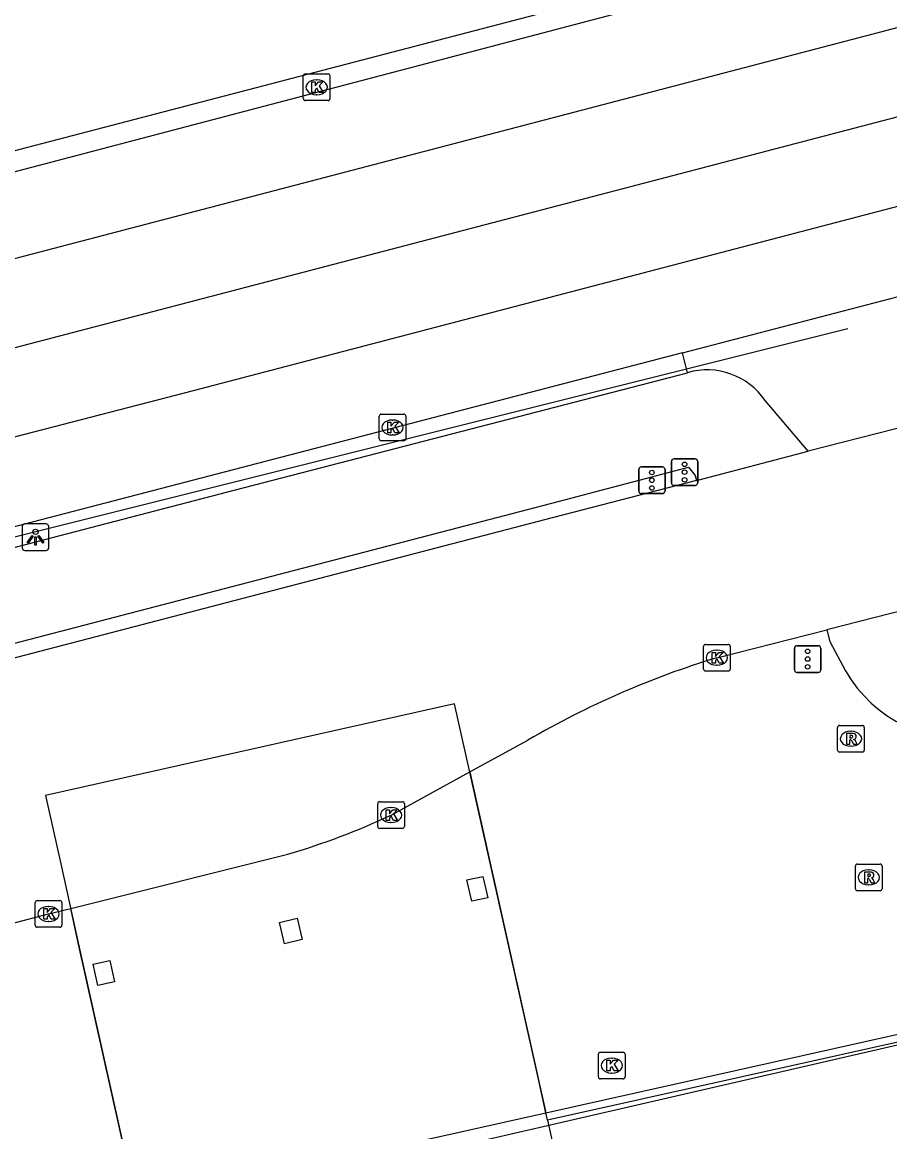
# Model space of a CAD drawing. Extents: x 160806 to 161707, y 383697 to 384148.
# Drawn here: x 161435.09 to 161467.67, y 383930.37 to 383972.01 of the extents above; entities that cross this region are included whole.
import ezdxf

# ---------------------------------------------------------------- set-up
doc = ezdxf.new("R2010")
doc.units = 0
for name, color, linetype in [('IMGEO_Fietspad_gesloten', 7, 'Continuous'), ('IMGEO_Hek', 7, 'Continuous'), ('IMGEO_Kolk', 7, 'Continuous'), ('IMGEO_Lichtpunt', 7, 'Continuous'), ('IMGEO_Muur', 7, 'Continuous'), ('IMGEO_OVBaan_gesloten', 7, 'Continuous'), ('IMGEO_Pand', 7, 'Continuous'), ('IMGEO_Pand_overbouw', 7, 'Continuous'), ('IMGEO_Rijbaan_lokaal_gesloten', 7, 'Continuous'), ('IMGEO_Rijbaan_lokaal_open', 7, 'Continuous'), ('IMGEO_Rioolput', 7, 'Continuous'), ('IMGEO_Verkeerseiland_groen', 7, 'Continuous'), ('IMGEO_Verkeersregelinstallatiepaal', 7, 'Continuous')]:
    doc.layers.add(name, color=color, linetype=linetype)

msp = doc.modelspace()

# ---------------------------------------------------------------- linework, layer by layer
at = {"layer": 'IMGEO_Fietspad_gesloten'}
for points in [[(161388.787, 383940.33), (161443.106, 383954.458), (161460.073, 383958.856)], [(161464.599, 383955.914), (161462.988, 383957.807)], [(161380.657, 383934.593), (161454.978, 383953.961), (161460.112, 383955.315), (161460.354, 383955.003), (161460.409, 383954.814)]]:
    msp.add_lwpolyline(points, dxfattribs=at)
msp.add_arc((161460.811, 383956.333), 2.629, 34.1088, 106.3074, dxfattribs=at)
at = {"layer": 'IMGEO_Hek'}
for points in [[(161344.62, 383940.54), (161349.454, 383941.928), (161357.14, 383944.335), (161381.853, 383952.718), (161403.065, 383958.917), (161466.093, 383975.363)], [(161380.617, 383939.156), (161466.094, 383960.521)]]:
    msp.add_lwpolyline(points, dxfattribs=at)
at = {"layer": 'IMGEO_Kolk'}
for p, q in [((161445.648, 383969.144), (161445.648, 383969.996)), ((161445.723, 383970.07), (161446.575, 383970.07)), ((161446.649, 383969.996), (161446.649, 383969.144)), ((161446.136, 383969.85), (161446.161, 383969.85)), ((161446.159, 383969.29), (161446.134, 383969.29)), ((161446.575, 383969.07), (161445.723, 383969.07)), ((161448.495, 383956.374), (161448.495, 383957.226)), ((161448.57, 383957.3), (161449.422, 383957.3)), ((161449.496, 383957.226), (161449.496, 383956.374)), ((161448.983, 383957.08), (161449.008, 383957.08)), ((161449.422, 383956.3), (161448.57, 383956.3)), ((161449.006, 383956.52), (161448.981, 383956.52)), ((161460.672, 383947.733), (161460.672, 383948.585)), ((161460.747, 383948.659), (161461.599, 383948.659)), ((161461.16, 383948.439), (161461.185, 383948.439)), ((161461.673, 383948.585), (161461.673, 383947.733)), ((161461.599, 383947.659), (161460.747, 383947.659)), ((161461.183, 383947.879), (161461.158, 383947.879)), ((161448.439, 383941.829), (161448.439, 383942.681)), ((161448.514, 383942.755), (161449.366, 383942.755)), ((161448.927, 383942.535), (161448.952, 383942.535)), ((161449.44, 383942.681), (161449.44, 383941.829)), ((161449.366, 383941.755), (161448.514, 383941.755)), ((161448.95, 383941.975), (161448.925, 383941.975)), ((161435.583, 383938.117), (161435.583, 383938.969)), ((161435.658, 383939.043), (161436.51, 383939.043)), ((161436.071, 383938.823), (161436.096, 383938.823)), ((161436.584, 383938.969), (161436.584, 383938.117)), ((161436.51, 383938.043), (161435.658, 383938.043)), ((161436.094, 383938.263), (161436.069, 383938.263)), ((161456.799, 383933.353), (161457.651, 383933.353)), ((161456.724, 383932.427), (161456.724, 383933.279)), ((161457.212, 383933.133), (161457.237, 383933.133)), ((161457.725, 383933.279), (161457.725, 383932.427)), ((161457.235, 383932.573), (161457.21, 383932.573)), ((161457.651, 383932.353), (161456.799, 383932.353))]:
    msp.add_line(p, q, dxfattribs=at)
for points in [[(161445.648, 383969.144), (161445.648, 383969.996)], [(161445.723, 383970.07), (161446.575, 383970.07)], [(161446.649, 383969.996), (161446.649, 383969.144)], [(161445.969, 383969.77), (161446.092, 383969.77), (161446.092, 383969.619), (161446.222, 383969.77), (161446.386, 383969.77), (161446.24, 383969.619), (161446.393, 383969.37), (161446.241, 383969.37), (161446.156, 383969.534), (161446.092, 383969.467), (161446.092, 383969.37), (161445.969, 383969.37), (161445.969, 383969.77)], [(161446.575, 383969.07), (161445.723, 383969.07)], [(161448.495, 383956.374), (161448.495, 383957.226)], [(161448.57, 383957.3), (161449.422, 383957.3)], [(161449.496, 383957.226), (161449.496, 383956.374)], [(161448.816, 383957), (161448.939, 383957), (161448.939, 383956.849), (161449.069, 383957), (161449.233, 383957), (161449.087, 383956.849), (161449.24, 383956.6), (161449.088, 383956.6), (161449.003, 383956.764), (161448.939, 383956.697), (161448.939, 383956.6), (161448.816, 383956.6), (161448.816, 383957)], [(161449.422, 383956.3), (161448.57, 383956.3)], [(161460.672, 383947.733), (161460.672, 383948.585)], [(161460.747, 383948.659), (161461.599, 383948.659)], [(161460.993, 383948.359), (161461.116, 383948.359), (161461.116, 383948.208), (161461.246, 383948.359), (161461.41, 383948.359), (161461.264, 383948.208), (161461.417, 383947.959), (161461.265, 383947.959), (161461.18, 383948.123), (161461.116, 383948.056), (161461.116, 383947.959), (161460.993, 383947.959), (161460.993, 383948.359)], [(161461.673, 383948.585), (161461.673, 383947.733)], [(161461.599, 383947.659), (161460.747, 383947.659)], [(161448.439, 383941.829), (161448.439, 383942.681)], [(161448.514, 383942.755), (161449.366, 383942.755)], [(161449.44, 383942.681), (161449.44, 383941.829)], [(161448.76, 383942.455), (161448.883, 383942.455), (161448.883, 383942.304), (161449.013, 383942.455), (161449.177, 383942.455), (161449.031, 383942.304), (161449.184, 383942.055), (161449.032, 383942.055), (161448.947, 383942.219), (161448.883, 383942.152), (161448.883, 383942.055), (161448.76, 383942.055), (161448.76, 383942.455)], [(161449.366, 383941.755), (161448.514, 383941.755)], [(161435.583, 383938.117), (161435.583, 383938.969)], [(161435.658, 383939.043), (161436.51, 383939.043)], [(161436.584, 383938.969), (161436.584, 383938.117)], [(161435.904, 383938.743), (161436.027, 383938.743), (161436.027, 383938.592), (161436.157, 383938.743), (161436.321, 383938.743), (161436.175, 383938.592), (161436.328, 383938.343), (161436.176, 383938.343), (161436.091, 383938.507), (161436.027, 383938.44), (161436.027, 383938.343), (161435.904, 383938.343), (161435.904, 383938.743)], [(161436.51, 383938.043), (161435.658, 383938.043)], [(161456.799, 383933.353), (161457.651, 383933.353)], [(161456.724, 383932.427), (161456.724, 383933.279)], [(161457.045, 383933.053), (161457.168, 383933.053), (161457.168, 383932.902), (161457.298, 383933.053), (161457.462, 383933.053), (161457.316, 383932.902), (161457.469, 383932.653), (161457.317, 383932.653), (161457.232, 383932.817), (161457.168, 383932.75), (161457.168, 383932.653), (161457.045, 383932.653), (161457.045, 383933.053)], [(161457.725, 383933.279), (161457.725, 383932.427)], [(161457.651, 383932.353), (161456.799, 383932.353)]]:
    msp.add_lwpolyline(points, dxfattribs=at)
for centre, start, end in [((161445.725, 383969.994), 91.552, 178.448), ((161445.725, 383969.994), 91.552, 178.448), ((161446.573, 383969.994), 1.552, 88.448), ((161446.573, 383969.994), 1.552, 88.448), ((161445.725, 383969.146), 181.552, 268.448), ((161445.725, 383969.146), 181.552, 268.448), ((161446.573, 383969.146), 271.552, 358.448), ((161446.573, 383969.146), 271.552, 358.448), ((161448.572, 383957.224), 91.552, 178.448), ((161448.572, 383957.224), 91.552, 178.448), ((161449.42, 383957.224), 1.552, 88.448), ((161449.42, 383957.224), 1.552, 88.448), ((161448.572, 383956.376), 181.552, 268.448), ((161448.572, 383956.376), 181.552, 268.448), ((161449.42, 383956.376), 271.552, 358.448), ((161449.42, 383956.376), 271.552, 358.448), ((161460.749, 383948.583), 91.552, 178.448), ((161460.749, 383948.583), 91.552, 178.448), ((161461.597, 383948.583), 1.552, 88.448), ((161461.597, 383948.583), 1.552, 88.448), ((161460.749, 383947.735), 181.552, 268.448), ((161460.749, 383947.735), 181.552, 268.448), ((161461.597, 383947.735), 271.552, 358.448), ((161461.597, 383947.735), 271.552, 358.448), ((161448.516, 383942.679), 91.552, 178.448), ((161448.516, 383942.679), 91.552, 178.448), ((161449.364, 383942.679), 1.552, 88.448), ((161449.364, 383942.679), 1.552, 88.448), ((161448.516, 383941.831), 181.552, 268.448), ((161448.516, 383941.831), 181.552, 268.448), ((161449.364, 383941.831), 271.552, 358.448), ((161449.364, 383941.831), 271.552, 358.448), ((161435.66, 383938.967), 91.552, 178.448), ((161435.66, 383938.967), 91.552, 178.448), ((161436.508, 383938.967), 1.552, 88.448), ((161436.508, 383938.967), 1.552, 88.448), ((161435.66, 383938.119), 181.552, 268.448), ((161435.66, 383938.119), 181.552, 268.448), ((161436.508, 383938.119), 271.552, 358.448), ((161436.508, 383938.119), 271.552, 358.448), ((161456.801, 383933.277), 91.552, 178.448), ((161456.801, 383933.277), 91.552, 178.448), ((161457.649, 383933.277), 1.552, 88.448), ((161457.649, 383933.277), 1.552, 88.448), ((161456.801, 383932.429), 181.552, 268.448), ((161456.801, 383932.429), 181.552, 268.448), ((161457.649, 383932.429), 271.552, 358.448), ((161457.649, 383932.429), 271.552, 358.448)]:
    msp.add_arc(centre, 0.0765, start, end, dxfattribs=at)
for centre, major_axis, ratio, start_param, end_param in [((161446.135, 383969.57), (-0.387, 0.002), 0.722429, 4.712389, 7.853982), ((161446.16, 383969.57), (-0.39, 0.002), 0.717154, 1.570796, 4.712389), ((161448.982, 383956.8), (-0.387, 0.002), 0.722429, 4.712389, 7.853982), ((161449.007, 383956.8), (-0.39, 0.002), 0.717154, 1.570796, 4.712389), ((161461.159, 383948.159), (-0.387, 0.002), 0.722429, 4.712389, 7.853982), ((161461.184, 383948.159), (-0.39, 0.002), 0.717154, 1.570796, 4.712389), ((161448.926, 383942.255), (-0.387, 0.002), 0.722429, 4.712389, 7.853982), ((161448.951, 383942.255), (-0.39, 0.002), 0.717154, 1.570796, 4.712389), ((161436.07, 383938.543), (-0.387, 0.002), 0.722429, 4.712389, 7.853982), ((161436.095, 383938.543), (-0.39, 0.002), 0.717154, 1.570796, 4.712389), ((161457.211, 383932.853), (-0.387, 0.002), 0.722429, 4.712389, 7.853982), ((161457.236, 383932.853), (-0.39, 0.002), 0.717154, 1.570796, 4.712389)]:
    msp.add_ellipse(centre, major_axis=major_axis, ratio=ratio, start_param=start_param, end_param=end_param, dxfattribs=at)
at = {"layer": 'IMGEO_Lichtpunt'}
for p, q in [((161435.094, 383953.086), (161435.094, 383952.279)), ((161435.094, 383953.086), (161435.094, 383952.279)), ((161435.996, 383953.181), (161435.188, 383953.181)), ((161435.996, 383953.181), (161435.188, 383953.181)), ((161436.09, 383952.279), (161436.09, 383953.086)), ((161436.09, 383952.279), (161436.09, 383953.086)), ((161435.188, 383952.185), (161435.996, 383952.185)), ((161435.188, 383952.185), (161435.996, 383952.185))]:
    msp.add_line(p, q, dxfattribs=at)
for points in [[(161435.468, 383952.75), (161435.507, 383952.722), (161435.319, 383952.46), (161435.281, 383952.487), (161435.468, 383952.75)], [(161435.57, 383952.702), (161435.617, 383952.702), (161435.617, 383952.38), (161435.57, 383952.38), (161435.57, 383952.702)], [(161435.68, 383952.722), (161435.718, 383952.749), (161435.905, 383952.487), (161435.866, 383952.459), (161435.68, 383952.722)]]:
    msp.add_lwpolyline(points, dxfattribs=at)
msp.add_circle((161435.593, 383952.884), 0.0994, dxfattribs=at)
for centre, start, end in [((161435.188, 383953.086), 90, 180), ((161435.188, 383953.086), 90, 180), ((161435.996, 383953.086), 0, 90), ((161435.996, 383953.086), 0, 90), ((161435.188, 383952.279), 180, 270), ((161435.188, 383952.279), 180, 270), ((161435.996, 383952.279), 270, 0), ((161435.996, 383952.279), 270, 360)]:
    msp.add_arc(centre, 0.0946, start, end, dxfattribs=at)
at = {"layer": 'IMGEO_Muur'}
for points in [[(161454.756, 383931.084), (161506.454, 383942.63)], [(161506.454, 383942.63), (161508.439, 383933.738), (161508.183, 383933.535), (161506.222, 383942.268), (161502.28, 383941.387), (161484.102, 383937.319), (161484.378, 383936.019), (161477.167, 383934.318), (161476.856, 383935.709), (161454.819, 383930.799)]]:
    msp.add_lwpolyline(points, dxfattribs=at)
at = {"layer": 'IMGEO_OVBaan_gesloten'}
for points in [[(161471.077, 383957.559), (161464.599, 383955.914)], [(161460.409, 383954.814), (161464.599, 383955.914)], [(161460.409, 383954.814), (161455.045, 383953.417), (161383.227, 383934.705)], [(161468.88, 383950.123), (161465.307, 383949.209)], [(161461.173, 383948.159), (161465.307, 383949.209)], [(161451.898, 383943.873), (161454.078, 383945.065)], [(161448.94, 383942.255), (161451.898, 383943.873)], [(161436.914, 383938.751), (161445.071, 383940.79)], [(161417.389, 383933.655), (161422.223, 383934.908), (161436.084, 383938.543), (161436.914, 383938.751)]]:
    msp.add_lwpolyline(points, dxfattribs=at)
for centre, radius, start, end in [((161470.806, 383916.388), 33.199, 106.8668, 120.2555), ((161437.851, 383965.7), 25.935, 286.1645, 295.3139)]:
    msp.add_arc(centre, radius, start, end, dxfattribs=at)
at = {"layer": 'IMGEO_Pand'}
for points in [[(161451.789, 383939.819), (161452.39, 383939.955), (161452.572, 383939.154), (161451.971, 383939.017), (161451.789, 383939.819)], [(161444.942, 383937.426), (161444.748, 383938.227), (161445.413, 383938.389), (161445.608, 383937.587), (161444.942, 383937.426)], [(161438.556, 383935.99), (161437.93, 383935.856), (161437.757, 383936.658), (161438.384, 383936.793), (161438.556, 383935.99)], [(161439.383, 383927.651), (161454.756, 383931.084)], [(161454.819, 383930.799), (161454.756, 383931.084)], [(161454.819, 383930.799), (161459.978, 383907.51)]]:
    msp.add_lwpolyline(points, dxfattribs=at)
at = {"layer": 'IMGEO_Pand_overbouw'}
for points in [[(161576.544, 383863.524), (161556.299, 383953.974), (161403.923, 383918.874), (161417.58, 383859.039), (161456.542, 383836.683)], [(161439.383, 383927.651), (161454.756, 383931.084), (161454.475, 383932.341), (161452.563, 383940.896), (161451.9, 383943.862), (161451.327, 383946.429), (161435.971, 383942.989), (161436.543, 383940.418), (161437.201, 383937.461), (161439.099, 383928.931)]]:
    msp.add_lwpolyline(points, close=True, dxfattribs=at)
at = {"layer": 'IMGEO_Rijbaan_lokaal_gesloten'}
for points in [[(161467.956, 383975.12), (161398.3, 383956.799), (161385.668, 383953.11), (161379.77, 383951.159), (161370.268, 383947.914), (161354.663, 383942.763)], [(161348.21, 383940.795), (161398.744, 383953.715), (161467.324, 383971.653), (161468.609, 383971.985)], [(161344.838, 383939.821), (161359.931, 383942.881), (161386.195, 383947.77), (161400.222, 383950.891), (161425.052, 383957.256), (161467.938, 383968.456), (161469.273, 383968.793)], [(161276.851, 383918.472), (161283.302, 383920.155), (161339.879, 383934.985), (161345.531, 383936.441), (161347.728, 383936.995), (161359.888, 383939.56), (161381.365, 383943.519), (161390.277, 383945.313), (161397.831, 383946.998), (161407.322, 383949.343), (161441.236, 383958.109), (161469.933, 383965.622)], [(161459.886, 383959.608), (161468.81, 383961.932), (161470.146, 383962.309)], [(161459.886, 383959.608), (161414.41, 383947.768), (161396.362, 383943.213), (161388.526, 383941.542)], [(161465.307, 383949.209), (161465.416, 383948.763), (161466.002, 383947.663)], [(161451.898, 383943.873), (161452.563, 383940.896), (161454.756, 383931.084)]]:
    msp.add_lwpolyline(points, dxfattribs=at)
msp.add_arc((161470.487, 383950.271), 5.188, 210.1736, 278.0845, dxfattribs=at)
at = {"layer": 'IMGEO_Rijbaan_lokaal_open'}
msp.add_lwpolyline([(161439.383, 383927.651), (161437.201, 383937.461), (161436.914, 383938.751)], dxfattribs=at)
at = {"layer": 'IMGEO_Rioolput'}
for p, q in [((161465.707, 383944.692), (161465.707, 383945.544)), ((161465.782, 383945.618), (161466.634, 383945.618)), ((161466.708, 383945.544), (161466.708, 383944.692)), ((161466.195, 383945.398), (161466.22, 383945.398)), ((161466.634, 383944.618), (161465.782, 383944.618)), ((161466.218, 383944.838), (161466.193, 383944.838)), ((161466.373, 383939.49), (161466.373, 383940.342)), ((161466.448, 383940.416), (161467.3, 383940.416)), ((161466.861, 383940.196), (161466.886, 383940.196)), ((161467.374, 383940.342), (161467.374, 383939.49)), ((161466.884, 383939.636), (161466.859, 383939.636)), ((161467.3, 383939.416), (161466.448, 383939.416))]:
    msp.add_line(p, q, dxfattribs=at)
for points in [[(161465.707, 383944.692), (161465.707, 383945.544)], [(161465.782, 383945.618), (161466.634, 383945.618)], [(161466.708, 383945.544), (161466.708, 383944.692)], [(161466.296, 383945.316), (161466.044, 383945.318), (161466.044, 383944.918)], [(161466.044, 383944.918), (161466.168, 383944.918), (161466.168, 383945.08), (161466.179, 383945.08)], [(161466.222, 383945.237), (161466.168, 383945.237), (161466.168, 383945.156)], [(161466.168, 383945.156), (161466.22, 383945.156)], [(161466.226, 383945.051), (161466.297, 383944.918), (161466.437, 383944.918), (161466.372, 383945.044)], [(161466.634, 383944.618), (161465.782, 383944.618)], [(161466.373, 383939.49), (161466.373, 383940.342)], [(161466.448, 383940.416), (161467.3, 383940.416)], [(161466.962, 383940.114), (161466.71, 383940.116), (161466.71, 383939.716)], [(161466.888, 383940.035), (161466.834, 383940.035), (161466.834, 383939.954)], [(161467.374, 383940.342), (161467.374, 383939.49)], [(161466.71, 383939.716), (161466.834, 383939.716), (161466.834, 383939.878), (161466.845, 383939.878)], [(161466.834, 383939.954), (161466.886, 383939.954)], [(161466.892, 383939.849), (161466.963, 383939.716), (161467.103, 383939.716), (161467.038, 383939.842)], [(161467.3, 383939.416), (161466.448, 383939.416)]]:
    msp.add_lwpolyline(points, dxfattribs=at)
for centre, radius, start, end in [((161465.784, 383945.542), 0.0765, 91.552, 178.448), ((161465.784, 383945.542), 0.0765, 91.552, 178.448), ((161466.632, 383945.542), 0.0765, 1.552, 88.448), ((161466.632, 383945.542), 0.0765, 1.552, 88.448), ((161466.178, 383945.027), 0.0533, 26.0293, 88.6989), ((161466.204, 383945.345), 0.19, 274.7715, 282.9687), ((161466.228, 383945.141), 0.0964, 77.0061, 93.1865), ((161466.242, 383945.198), 0.0378, 276.6634, 79.6772), ((161466.295, 383945.206), 0.109, 350.3612, 89.416), ((161466.293, 383945.206), 0.112, 277.5842, 350.9817), ((161466.277, 383944.991), 0.108, 29.5134, 73.7905), ((161465.784, 383944.694), 0.0765, 181.552, 268.448), ((161465.784, 383944.694), 0.0765, 181.552, 268.448), ((161466.632, 383944.694), 0.0765, 271.552, 358.448), ((161466.632, 383944.694), 0.0765, 271.552, 358.448), ((161466.45, 383940.34), 0.0765, 91.552, 178.448), ((161466.45, 383940.34), 0.0765, 91.552, 178.448), ((161466.894, 383939.939), 0.0964, 77.0061, 93.1865), ((161466.908, 383939.996), 0.0378, 276.6634, 79.6772), ((161466.961, 383940.004), 0.109, 350.3612, 89.416), ((161467.298, 383940.34), 0.0765, 1.552, 88.448), ((161467.298, 383940.34), 0.0765, 1.552, 88.448), ((161466.844, 383939.825), 0.0533, 26.0293, 88.6989), ((161466.87, 383940.143), 0.19, 274.7715, 282.9687), ((161466.959, 383940.004), 0.112, 277.5842, 350.9817), ((161466.943, 383939.789), 0.108, 29.5134, 73.7905), ((161466.45, 383939.492), 0.0765, 181.552, 268.448), ((161466.45, 383939.492), 0.0765, 181.552, 268.448), ((161467.298, 383939.492), 0.0765, 271.552, 358.448), ((161467.298, 383939.492), 0.0765, 271.552, 358.448)]:
    msp.add_arc(centre, radius, start, end, dxfattribs=at)
for centre, major_axis, ratio, start_param, end_param in [((161466.194, 383945.118), (-0.387, 0.002), 0.722429, 4.712389, 7.853982), ((161466.219, 383945.118), (-0.39, 0.002), 0.717154, 1.570796, 4.712389), ((161466.86, 383939.916), (-0.387, 0.002), 0.722429, 4.712389, 7.853982), ((161466.885, 383939.916), (-0.39, 0.002), 0.717154, 1.570796, 4.712389)]:
    msp.add_ellipse(centre, major_axis=major_axis, ratio=ratio, start_param=start_param, end_param=end_param, dxfattribs=at)
at = {"layer": 'IMGEO_Verkeerseiland_groen'}
msp.add_lwpolyline([(161460.073, 383958.856), (161459.886, 383959.608)], dxfattribs=at)
at = {"layer": 'IMGEO_Verkeersregelinstallatiepaal'}
for p, q in [((161459.466, 383954.725), (161459.466, 383955.525)), ((161459.466, 383955.525), (161459.466, 383954.725)), ((161459.566, 383955.625), (161460.356, 383955.625)), ((161460.356, 383955.625), (161459.566, 383955.625)), ((161460.456, 383955.525), (161460.456, 383954.725)), ((161460.456, 383954.725), (161460.456, 383955.525)), ((161458.239, 383954.42), (161458.239, 383955.22)), ((161458.239, 383955.22), (161458.239, 383954.42)), ((161458.339, 383955.32), (161459.129, 383955.32)), ((161459.129, 383955.32), (161458.339, 383955.32)), ((161459.229, 383955.22), (161459.229, 383954.42)), ((161459.229, 383954.42), (161459.229, 383955.22)), ((161460.356, 383954.625), (161459.566, 383954.625)), ((161459.566, 383954.625), (161460.356, 383954.625)), ((161459.129, 383954.32), (161458.339, 383954.32)), ((161458.339, 383954.32), (161459.129, 383954.32)), ((161464.084, 383947.709), (161464.084, 383948.509)), ((161464.084, 383948.509), (161464.084, 383947.709)), ((161464.184, 383948.609), (161464.974, 383948.609)), ((161464.974, 383948.609), (161464.184, 383948.609)), ((161465.074, 383948.509), (161465.074, 383947.709)), ((161465.074, 383947.709), (161465.074, 383948.509)), ((161464.974, 383947.609), (161464.184, 383947.609)), ((161464.184, 383947.609), (161464.974, 383947.609))]:
    msp.add_line(p, q, dxfattribs=at)
for centre in [(161459.961, 383955.415), (161458.734, 383955.11), (161459.961, 383955.125), (161458.734, 383954.82), (161458.734, 383954.53), (161459.961, 383954.835), (161464.579, 383948.399), (161464.579, 383948.109), (161464.579, 383947.819)]:
    msp.add_circle(centre, 0.085, dxfattribs=at)
for centre, start, end in [((161459.566, 383955.525), 90, 180), ((161459.566, 383955.525), 90, 180), ((161460.356, 383955.525), 0, 90), ((161460.356, 383955.525), 360, 90), ((161458.339, 383955.22), 90, 180), ((161458.339, 383955.22), 90, 180), ((161459.129, 383955.22), 0, 90), ((161459.129, 383955.22), 360, 90), ((161459.566, 383954.725), 180, 270), ((161459.566, 383954.725), 180, 270), ((161460.356, 383954.725), 270, 0), ((161460.356, 383954.725), 270, 0), ((161458.339, 383954.42), 180, 270), ((161458.339, 383954.42), 180, 270), ((161459.129, 383954.42), 270, 0), ((161459.129, 383954.42), 270, 0), ((161464.184, 383948.509), 90, 180), ((161464.184, 383948.509), 90, 180), ((161464.974, 383948.509), 0, 90), ((161464.974, 383948.509), 360, 90), ((161464.184, 383947.709), 180, 270), ((161464.184, 383947.709), 180, 270), ((161464.974, 383947.709), 270, 0), ((161464.974, 383947.709), 270, 0)]:
    msp.add_arc(centre, 0.1, start, end, dxfattribs=at)

doc.saveas('drawing.dxf')
